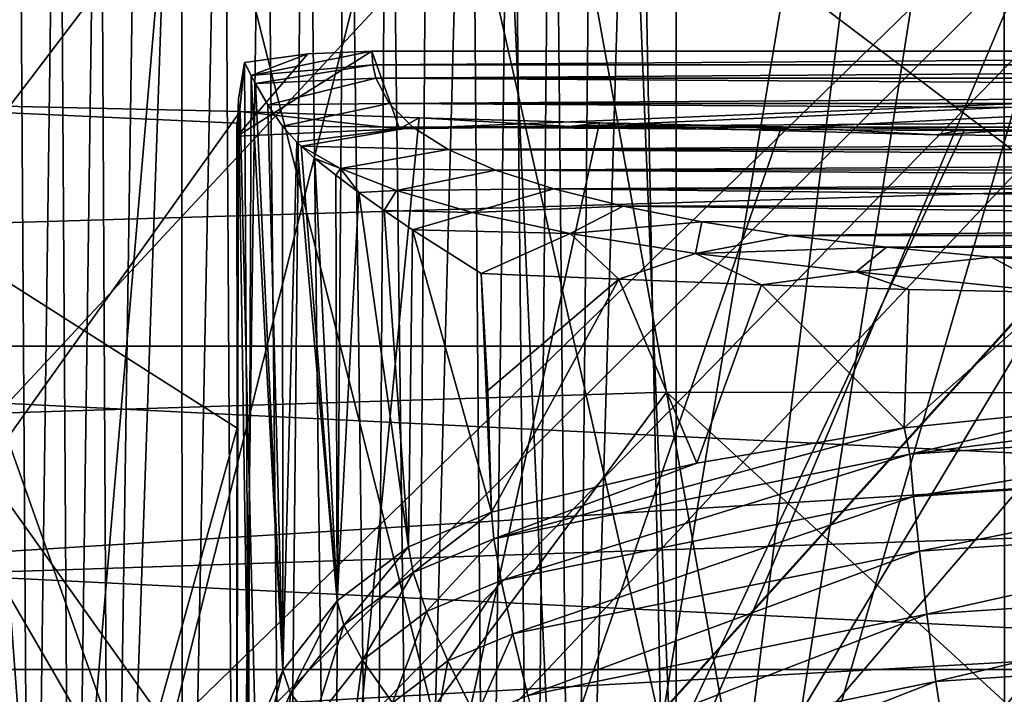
# Model space of a CAD drawing. Header units: metres. Extents: x -150 to 310, y -128 to 84.
# Tile 386 of 465: x 248.503 to 249.624, y 28.243 to 29.012. Entities that reach past the tile are written whole.
import ezdxf

# ---------------------------------------------------------------- set-up
doc = ezdxf.new("R2010")
doc.units = ezdxf.units.M
doc.layers.add('solid_26009703_SW0001_01', color=7, linetype='CONTINUOUS')

msp = doc.modelspace()

# ---------------------------------------------------------------- linework, layer by layer
at = {"layer": 'solid_26009703_SW0001_01'}
for points in [[(253.23819, 32.592106, 148.133163), (240.943726, 26.914448, 172.151337), (240.872131, 29.251188, 162.266235)], [(253.23819, 32.592106, 148.133163), (241.182755, 26.979494, 171.876175), (240.943726, 26.914448, 172.151337)], [(253.23819, 32.592106, 148.133163), (241.468613, 27.033003, 171.649811), (241.182755, 26.979494, 171.876175)], [(253.23819, 32.592106, 148.133163), (241.791901, 27.07361, 171.478043), (241.468613, 27.033003, 171.649811)], [(253.23819, 32.592106, 148.133163), (242.144608, 27.099974, 171.366516), (241.791901, 27.07361, 171.478043)], [(253.23819, 32.592106, 148.133163), (242.509903, 27.110838, 171.320557), (242.144608, 27.099974, 171.366516)], [(253.23819, 32.592106, 148.133163), (242.877884, 27.106201, 171.340164), (242.509903, 27.110838, 171.320557)], [(253.23819, 32.592106, 148.133163), (243.237457, 27.085897, 171.426056), (242.877884, 27.106201, 171.340164)], [(253.23819, 32.592106, 148.133163), (253.101547, 32.513977, 148.463669), (243.237457, 27.085897, 171.426056)], [(253.101547, 32.513977, 148.463669), (243.572433, 27.050976, 171.573792), (243.237457, 27.085897, 171.426056)], [(253.101547, 32.513977, 148.463669), (243.874969, 27.002449, 171.779068), (243.572433, 27.050976, 171.573792)], [(253.101547, 32.513977, 148.463669), (244.134048, 26.941683, 172.036133), (243.874969, 27.002449, 171.779068)], [(253.101547, 32.513977, 148.463669), (244.338303, 26.871798, 172.331772), (244.134048, 26.941683, 172.036133)], [(253.101547, 32.513977, 148.463669), (244.485703, 26.793299, 172.663834), (244.338303, 26.871798, 172.331772)], [(253.101547, 32.513977, 148.463669), (244.567017, 26.709862, 173.0168), (244.485703, 26.793299, 172.663834)], [(253.101547, 32.513977, 148.463669), (244.580338, 26.625704, 173.372818), (244.567017, 26.709862, 173.0168)], [(253.101547, 32.513977, 148.463669), (244.651932, 24.288963, 183.257919), (244.580338, 26.625704, 173.372818)], [(253.101547, 32.513977, 148.463669), (244.890961, 24.354012, 182.982758), (244.651932, 24.288963, 183.257919)], [(253.101547, 32.513977, 148.463669), (245.176819, 24.40752, 182.756393), (244.890961, 24.354012, 182.982758)], [(253.101547, 32.513977, 148.463669), (245.500107, 24.448126, 182.584625), (245.176819, 24.40752, 182.756393)], [(253.101547, 32.513977, 148.463669), (245.852814, 24.474489, 182.473083), (245.500107, 24.448126, 182.584625)], [(253.101547, 32.513977, 148.463669), (253.02832, 32.430145, 148.818314), (245.852814, 24.474489, 182.473083)], [(253.02832, 32.430145, 148.818314), (246.218109, 24.485353, 182.427124), (245.852814, 24.474489, 182.473083)], [(253.02832, 32.430145, 148.818314), (246.58609, 24.480717, 182.446747), (246.218109, 24.485353, 182.427124)], [(253.02832, 32.430145, 148.818314), (246.945663, 24.460415, 182.532639), (246.58609, 24.480717, 182.446747)], [(253.02832, 32.430145, 148.818314), (247.28064, 24.425491, 182.680374), (246.945663, 24.460415, 182.532639)], [(253.02832, 32.430145, 148.818314), (247.583176, 24.376965, 182.885651), (247.28064, 24.425491, 182.680374)], [(253.02832, 32.430145, 148.818314), (247.842255, 24.3162, 183.1427), (247.583176, 24.376965, 182.885651)], [(253.02832, 32.430145, 148.818314), (248.046509, 24.246315, 183.438339), (247.842255, 24.3162, 183.1427)], [(253.02832, 32.430145, 148.818314), (248.193909, 24.167816, 183.770416), (248.046509, 24.246315, 183.438339)], [(253.02832, 32.430145, 148.818314), (248.275223, 24.084379, 184.123383), (248.193909, 24.167816, 183.770416)], [(253.02832, 32.430145, 148.818314), (248.288528, 24.000219, 184.479385), (248.275223, 24.084379, 184.123383)], [(253.02832, 32.430145, 148.818314), (251.773987, 29.684669, 160.43248), (248.288528, 24.000219, 184.479385)], [(249.25, 28.130104, 119.619255), (249.25, 31.695211, 120.61734), (248.44809, 31.68091, 120.668427)], [(250.75, 31.695211, 120.61734), (249.25, 31.695211, 120.61734), (249.25, 28.130104, 119.619255)], [(250.75, 28.130117, 119.619263), (250.75, 31.695211, 120.61734), (249.25, 28.130104, 119.619255)], [(248.486908, 28.168924, 119.679886), (249.25, 28.130104, 119.619255), (248.44809, 31.68091, 120.668427)], [(248.242844, 28.586845, 20), (247.318604, 31.225836, 20), (248.651047, 30.981615, 20)], [(248.242844, 28.586845, 20), (248.651047, 30.981615, 20), (250, 30.900305, 20)], [(248.242844, 28.586845, 20), (250, 30.900305, 20), (250.000412, 28.500105, 20)], [(248.541702, 27.675505, 130.857605), (247.839844, 27.735662, 130.644485), (248.352081, 30.198149, 131.560623)], [(248.541702, 27.675505, 130.857605), (248.352081, 30.198149, 131.560623), (248.75499, 30.17148, 131.655884)], [(248.541702, 27.675505, 130.857605), (248.75499, 30.17148, 131.655884), (249.163727, 30.152292, 131.724426)], [(249.26535, 27.639042, 130.986755), (248.541702, 27.675505, 130.857605), (249.163727, 30.152292, 131.724426)], [(249.26535, 27.639042, 130.986755), (249.163727, 30.152292, 131.724426), (249.57637, 30.140676, 131.765915)], [(249.26535, 27.639042, 130.986755), (249.57637, 30.140676, 131.765915), (249.990982, 30.136688, 131.780151)], [(249.26535, 27.639042, 130.986755), (249.990982, 30.136688, 131.780151), (250, 27.626698, 131.029999)], [(248.549118, 29.903883, 132.611725), (248.078293, 29.935015, 132.500519), (248.275085, 27.64315, 131.957321)], [(248.549118, 29.903883, 132.611725), (248.275085, 27.64315, 131.957321), (249.131256, 27.594608, 132.108749)], [(249.026733, 29.881506, 132.69165), (248.549118, 29.903883, 132.611725), (249.131256, 27.594608, 132.108749)], [(249.508911, 29.86799, 132.739944), (249.026733, 29.881506, 132.69165), (249.131256, 27.594608, 132.108749)], [(249.508911, 29.86799, 132.739944), (249.131256, 27.594608, 132.108749), (250, 27.578178, 132.159393)], [(249.993393, 29.863396, 132.756348), (249.508911, 29.86799, 132.739944), (250, 27.578178, 132.159393)], [(248.51535, 27.34343, 117.867134), (248.467224, 27.346127, 117.872902), (248.5, 29.696566, 118.48317)], [(248.546799, 29.697788, 118.478806), (248.51535, 27.34343, 117.867134), (248.5, 29.696566, 118.48317)], [(248.546799, 29.697788, 118.478806), (248.561432, 27.340919, 117.861938), (248.51535, 27.34343, 117.867134)], [(248.546799, 29.697788, 118.478806), (248.593613, 29.698933, 118.474716), (248.561432, 27.340919, 117.861938)], [(248.593613, 29.698933, 118.474716), (248.60556, 27.338579, 117.857246), (248.561432, 27.340919, 117.861938)], [(248.593613, 29.698933, 118.474716), (248.640442, 29.699999, 118.470909), (248.60556, 27.338579, 117.857246)], [(248.687286, 29.700985, 118.467384), (248.687683, 27.334393, 117.849281), (248.60556, 27.338579, 117.857246)], [(248.640442, 29.699999, 118.470909), (248.687286, 29.700985, 118.467384), (248.60556, 27.338579, 117.857246)], [(248.687286, 29.700985, 118.467384), (248.734146, 29.701895, 118.464134), (248.687683, 27.334393, 117.849281)], [(248.734146, 29.701895, 118.464134), (248.748352, 27.331442, 117.844032), (248.687683, 27.334393, 117.849281)], [(248.734146, 29.701895, 118.464134), (248.781021, 29.702726, 118.461166), (248.748352, 27.331442, 117.844032)], [(248.781021, 29.702726, 118.461166), (248.804504, 27.328815, 117.839653), (248.748352, 27.331442, 117.844032)], [(248.781021, 29.702726, 118.461166), (248.827927, 29.703478, 118.458481), (248.804504, 27.328815, 117.839653)], [(248.827927, 29.703478, 118.458481), (248.856964, 27.326454, 117.835983), (248.804504, 27.328815, 117.839653)], [(248.827927, 29.703478, 118.458481), (248.874847, 29.704153, 118.45607), (248.856964, 27.326454, 117.835983)], [(248.874847, 29.704153, 118.45607), (248.905975, 27.324327, 117.832909), (248.856964, 27.326454, 117.835983)], [(248.874847, 29.704153, 118.45607), (248.921768, 29.70475, 118.453941), (248.905975, 27.324327, 117.832909)], [(248.921768, 29.70475, 118.453941), (248.951752, 27.322411, 117.83036), (248.905975, 27.324327, 117.832909)], [(248.921768, 29.70475, 118.453941), (248.968674, 29.705267, 118.452087), (248.951752, 27.322411, 117.83036)], [(249.015579, 29.705708, 118.450516), (249.034515, 27.319117, 117.826515), (248.951752, 27.322411, 117.83036)], [(248.968674, 29.705267, 118.452087), (249.015579, 29.705708, 118.450516), (248.951752, 27.322411, 117.83036)], [(249.015579, 29.705708, 118.450516), (249.062469, 29.706068, 118.449226), (249.034515, 27.319117, 117.826515)], [(249.062469, 29.706068, 118.449226), (249.086105, 27.317171, 117.824631), (249.034515, 27.319117, 117.826515)], [(249.062469, 29.706068, 118.449226), (249.10936, 29.706352, 118.448212), (249.086105, 27.317171, 117.824631)], [(249.10936, 29.706352, 118.448212), (249.133057, 27.315475, 117.823242), (249.086105, 27.317171, 117.824631)], [(249.10936, 29.706352, 118.448212), (249.156235, 29.706556, 118.447479), (249.133057, 27.315475, 117.823242)], [(249.20311, 29.706684, 118.447029), (249.249985, 27.311558, 117.821198), (249.133057, 27.315475, 117.823242)], [(249.156235, 29.706556, 118.447479), (249.20311, 29.706684, 118.447029), (249.133057, 27.315475, 117.823242)], [(249.20311, 29.706684, 118.447029), (249.249985, 29.706732, 118.446854), (249.249985, 27.311558, 117.821198)], [(249.623291, 29.706772, 118.446716), (249.249985, 27.311558, 117.821198), (249.249985, 29.706732, 118.446854)], [(249.623978, 27.302122, 117.818558), (249.249985, 27.311558, 117.821198), (249.623291, 29.706772, 118.446716)], [(249.623978, 27.302122, 117.818558), (249.623291, 29.706772, 118.446716), (250, 29.706776, 118.446701)], [(251.773987, 29.684669, 160.43248), (250.519638, 26.939196, 172.046646), (248.288528, 24.000219, 184.479385)], [(248.478149, 28.563522, 246.942032), (249.118942, 29.251724, 245.349243), (248.238022, 29.224737, 245.399231)], [(248.478149, 28.563522, 246.942032), (249.239014, 28.587318, 246.898239), (249.118942, 29.251724, 245.349243)], [(249.999985, 28.890194, 246.202286), (249.999969, 29.2509, 245.355652), (249.118942, 29.251724, 245.349243)], [(249.999985, 28.586458, 246.903641), (249.999985, 28.890194, 246.202286), (249.118942, 29.251724, 245.349243)], [(249.239014, 28.587318, 246.898239), (249.999985, 28.586458, 246.903641), (249.118942, 29.251724, 245.349243)], [(257.40509, 29.04759, 112.702309), (242.594894, 29.04759, 112.702309), (243.786163, 28.640013, 112.30024)], [(257.40509, 29.04759, 112.702309), (243.786163, 28.640013, 112.30024), (256.213837, 28.640013, 112.30024)], [(248.903564, 28.975922, 141.455795), (248.750122, 28.87915, 141.428696), (248.83078, 28.972673, 141.45488)], [(248.93486, 28.887287, 141.430969), (248.750122, 28.87915, 141.428696), (248.903564, 28.975922, 141.455795)], [(248.83078, 28.972673, 141.45488), (248.750122, 28.87915, 141.428696), (248.758575, 28.962973, 141.452164)], [(248.83078, 28.972673, 141.45488), (248.758575, 28.962973, 141.452164), (248.766281, 28.948111, 141.622284)], [(248.903564, 28.975922, 141.455795), (248.83078, 28.972673, 141.45488), (248.766281, 28.948111, 141.622284)], [(248.904556, 28.960377, 141.621185), (248.903564, 28.975922, 141.455795), (248.766281, 28.948111, 141.622284)], [(251.096436, 28.975924, 141.455795), (248.903564, 28.975922, 141.455795), (248.904556, 28.960377, 141.621185)], [(251.096436, 28.975924, 141.455795), (248.93486, 28.887287, 141.430969), (248.903564, 28.975922, 141.455795)], [(251.095535, 28.960375, 141.621216), (251.096436, 28.975924, 141.455795), (248.904556, 28.960377, 141.621185)], [(251.096436, 28.975924, 141.455795), (249.129166, 28.890249, 141.431808), (248.93486, 28.887287, 141.430969)], [(251.096436, 28.975924, 141.455795), (249.333191, 28.88628, 141.430695), (249.129166, 28.890249, 141.431808)], [(251.096436, 28.975924, 141.455795), (249.546509, 28.88065, 141.429123), (249.333191, 28.88628, 141.430695)], [(251.096436, 28.975924, 141.455795), (249.768753, 28.87863, 141.428558), (249.546509, 28.88065, 141.429123)], [(248.758575, 28.962973, 141.452164), (248.750122, 28.87915, 141.428696), (248.751892, 28.921291, 141.440491)], [(248.763184, 28.178659, 144.555725), (248.758575, 28.962973, 141.452164), (248.751892, 28.921291, 141.440491)], [(248.763184, 28.178659, 144.555725), (248.766281, 28.948111, 141.622284), (248.758575, 28.962973, 141.452164)], [(248.904556, 28.960377, 141.621185), (248.766281, 28.948111, 141.622284), (248.771072, 28.939072, 141.72374)], [(248.908234, 28.945267, 141.781967), (248.904556, 28.960377, 141.621185), (248.771072, 28.939072, 141.72374)], [(251.095535, 28.960375, 141.621216), (248.904556, 28.960377, 141.621185), (248.908234, 28.945267, 141.781967)], [(251.095535, 28.960375, 141.621216), (248.908234, 28.945267, 141.781967), (251.091888, 28.945276, 141.781876)], [(248.763184, 28.178659, 144.555725), (248.802094, 28.270615, 144.581573), (248.766281, 28.948111, 141.622284)], [(248.802094, 28.270615, 144.581573), (248.771072, 28.939072, 141.72374), (248.766281, 28.948111, 141.622284)], [(248.908234, 28.945267, 141.781967), (248.771072, 28.939072, 141.72374), (248.784943, 28.914934, 141.987503)], [(248.923447, 28.916344, 142.089737), (248.908234, 28.945267, 141.781967), (248.784943, 28.914934, 141.987503)], [(251.091888, 28.945276, 141.781876), (248.908234, 28.945267, 141.781967), (251.085495, 28.930626, 141.937775)], [(251.085495, 28.930626, 141.937775), (248.908234, 28.945267, 141.781967), (248.923447, 28.916344, 142.089737)], [(248.802094, 28.270615, 144.581573), (248.784943, 28.914934, 141.987503), (248.771072, 28.939072, 141.72374)], [(251.085495, 28.930626, 141.937775), (248.923447, 28.916344, 142.089737), (251.076508, 28.916422, 142.088898)], [(248.163269, 28.920275, 141.292465), (248.753708, 28.907356, 141.312546), (247.599228, 27.286566, 140.803955)], [(248.749786, 28.893711, 141.369293), (248.753708, 28.907356, 141.312546), (248.163269, 28.920275, 141.292465)], [(248.563446, 28.229717, 143.984833), (248.163269, 28.920275, 141.292465), (248.466782, 28.233351, 143.974411)], [(248.659897, 28.221991, 144.011902), (248.163269, 28.920275, 141.292465), (248.563446, 28.229717, 143.984833)], [(248.750153, 28.546656, 142.756729), (248.163269, 28.920275, 141.292465), (248.659897, 28.221991, 144.011902)], [(248.749786, 28.893711, 141.369293), (248.163269, 28.920275, 141.292465), (248.750153, 28.546656, 142.756729)], [(248.751892, 28.921291, 141.440491), (248.750122, 28.87915, 141.428696), (248.75, 28.080584, 144.528168)], [(248.763184, 28.178659, 144.555725), (248.751892, 28.921291, 141.440491), (248.75, 28.080584, 144.528168)], [(248.923447, 28.916344, 142.089737), (248.784943, 28.914934, 141.987503), (248.80188, 28.890593, 142.24379)], [(248.802094, 28.270615, 144.581573), (248.80188, 28.890593, 142.24379), (248.784943, 28.914934, 141.987503)], [(248.950287, 28.889189, 142.378662), (248.923447, 28.916344, 142.089737), (248.80188, 28.890593, 142.24379)], [(251.076508, 28.916422, 142.088898), (248.923447, 28.916344, 142.089737), (251.06488, 28.902666, 142.235275)], [(251.06488, 28.902666, 142.235275), (248.923447, 28.916344, 142.089737), (248.950287, 28.889189, 142.378662)], [(248.753708, 28.907356, 141.312546), (248.794785, 27.224852, 140.842819), (247.599228, 27.286566, 140.803955)], [(248.749786, 28.893711, 141.369293), (248.750122, 28.87915, 141.428696), (248.753708, 28.907356, 141.312546)], [(248.93486, 28.887287, 141.430969), (248.753708, 28.907356, 141.312546), (248.750122, 28.87915, 141.428696)], [(248.753708, 28.907356, 141.312546), (248.957535, 28.900026, 141.316559), (248.794785, 27.224852, 140.842819)], [(248.93486, 28.887287, 141.430969), (248.957535, 28.900026, 141.316559), (248.753708, 28.907356, 141.312546)], [(251.06488, 28.902666, 142.235275), (248.950287, 28.889189, 142.378662), (251.050018, 28.889357, 142.376877)], [(248.749786, 28.893711, 141.369293), (248.750153, 28.546656, 142.756729), (248.750122, 28.87915, 141.428696)], [(248.957535, 28.900026, 141.316559), (249.162918, 28.894115, 141.319931), (248.794785, 27.224852, 140.842819)], [(249.162918, 28.894115, 141.319931), (249.369858, 28.889668, 141.322632), (248.794785, 27.224852, 140.842819)], [(249.369858, 28.889668, 141.322632), (249.578369, 28.886566, 141.324615), (248.794785, 27.224852, 140.842819)], [(248.802094, 28.270615, 144.581573), (248.818298, 28.87219, 142.432098), (248.80188, 28.890593, 142.24379)], [(248.950287, 28.889189, 142.378662), (248.80188, 28.890593, 142.24379), (248.818298, 28.87219, 142.432098)], [(248.950287, 28.889189, 142.378662), (248.818298, 28.87219, 142.432098), (248.823059, 28.867548, 142.478882)], [(248.990494, 28.863871, 142.648056), (248.950287, 28.889189, 142.378662), (248.823059, 28.867548, 142.478882)], [(249.129166, 28.890249, 141.431808), (248.957535, 28.900026, 141.316559), (248.93486, 28.887287, 141.430969)], [(251.050018, 28.889357, 142.376877), (248.950287, 28.889189, 142.378662), (251.031631, 28.87649, 142.513794)], [(251.031631, 28.87649, 142.513794), (248.950287, 28.889189, 142.378662), (248.990494, 28.863871, 142.648056)], [(249.129166, 28.890249, 141.431808), (249.162918, 28.894115, 141.319931), (248.957535, 28.900026, 141.316559)], [(249.333191, 28.88628, 141.430695), (249.162918, 28.894115, 141.319931), (249.129166, 28.890249, 141.431808)], [(249.333191, 28.88628, 141.430695), (249.369858, 28.889668, 141.322632), (249.162918, 28.894115, 141.319931)], [(249.546509, 28.88065, 141.429123), (249.369858, 28.889668, 141.322632), (249.333191, 28.88628, 141.430695)], [(249.546509, 28.88065, 141.429123), (249.578369, 28.886566, 141.324615), (249.369858, 28.889668, 141.322632)], [(248.750122, 28.87915, 141.428696), (248.750061, 28.210516, 144.054443), (248.75, 28.080584, 144.528168)], [(248.750122, 28.87915, 141.428696), (248.750153, 28.546656, 142.756729), (248.750061, 28.210516, 144.054443)], [(249.578369, 28.886566, 141.324615), (249.788437, 28.884689, 141.325821), (248.794785, 27.224852, 140.842819)], [(249.788437, 28.884689, 141.325821), (249.998291, 27.204441, 140.856003), (248.794785, 27.224852, 140.842819)], [(249.768753, 28.87863, 141.428558), (249.578369, 28.886566, 141.324615), (249.546509, 28.88065, 141.429123)], [(249.768753, 28.87863, 141.428558), (249.788437, 28.884689, 141.325821), (249.578369, 28.886566, 141.324615)], [(248.802094, 28.270615, 144.581573), (248.864136, 28.349932, 144.603882), (248.818298, 28.87219, 142.432098)], [(248.864136, 28.349932, 144.603882), (248.823059, 28.867548, 142.478882), (248.818298, 28.87219, 142.432098)], [(248.864136, 28.349932, 144.603882), (248.838715, 28.853592, 142.617188), (248.823059, 28.867548, 142.478882)], [(248.867874, 28.842165, 142.748337), (248.823059, 28.867548, 142.478882), (248.838715, 28.853592, 142.617188)], [(248.990494, 28.863871, 142.648056), (248.823059, 28.867548, 142.478882), (248.867874, 28.842165, 142.748337)], [(251.031631, 28.87649, 142.513794), (248.990494, 28.863871, 142.648056), (251.009903, 28.864065, 142.645996)], [(249.044296, 28.84045, 142.897278), (248.990494, 28.863871, 142.648056), (248.867874, 28.842165, 142.748337)], [(251.009903, 28.864065, 142.645996), (248.990494, 28.863871, 142.648056), (250.984848, 28.852102, 142.773285)], [(250.984848, 28.852102, 142.773285), (248.990494, 28.863871, 142.648056), (249.044296, 28.84045, 142.897278)], [(248.864136, 28.349932, 144.603882), (248.862488, 28.834618, 142.797913), (248.838715, 28.853592, 142.617188)], [(248.867874, 28.842165, 142.748337), (248.838715, 28.853592, 142.617188), (248.862488, 28.834618, 142.797913)], [(250.984848, 28.852102, 142.773285), (249.044296, 28.84045, 142.897278), (250.95639, 28.840618, 142.895477)], [(248.867874, 28.842165, 142.748337), (248.862488, 28.834618, 142.797913), (248.888718, 28.814968, 142.973312)], [(248.864136, 28.349932, 144.603882), (248.888718, 28.814968, 142.973312), (248.862488, 28.834618, 142.797913)], [(248.931717, 28.817032, 143.015656), (248.867874, 28.842165, 142.748337), (248.888718, 28.814968, 142.973312)], [(249.044296, 28.84045, 142.897278), (248.867874, 28.842165, 142.748337), (248.931717, 28.817032, 143.015656)], [(249.110901, 28.818937, 143.12619), (249.044296, 28.84045, 142.897278), (248.931717, 28.817032, 143.015656)], [(250.95639, 28.840618, 142.895477), (249.044296, 28.84045, 142.897278), (250.924484, 28.829601, 143.012695)], [(250.924484, 28.829601, 143.012695), (249.044296, 28.84045, 142.897278), (249.110901, 28.818937, 143.12619)], [(250.924484, 28.829601, 143.012695), (249.110901, 28.818937, 143.12619), (250.88945, 28.819059, 143.124878)], [(248.864136, 28.349932, 144.603882), (248.945175, 28.411343, 144.621155), (248.888718, 28.814968, 142.973312)], [(248.931717, 28.817032, 143.015656), (248.888718, 28.814968, 142.973312), (248.91748, 28.794304, 143.14357)], [(248.945175, 28.411343, 144.621155), (248.91748, 28.794304, 143.14357), (248.888718, 28.814968, 142.973312)], [(249.017609, 28.79232, 143.278519), (248.931717, 28.817032, 143.015656), (248.91748, 28.794304, 143.14357)], [(249.110901, 28.818937, 143.12619), (248.931717, 28.817032, 143.015656), (249.017609, 28.79232, 143.278519)], [(249.18956, 28.799343, 143.334671), (249.110901, 28.818937, 143.12619), (249.017609, 28.79232, 143.278519)], [(250.88945, 28.819059, 143.124878), (249.110901, 28.818937, 143.12619), (250.810471, 28.7994, 143.334061)], [(250.810471, 28.7994, 143.334061), (249.110901, 28.818937, 143.12619), (249.18956, 28.799343, 143.334671)], [(249.18956, 28.799343, 143.334671), (249.017609, 28.79232, 143.278519), (249.129211, 28.768312, 143.533875)], [(249.279266, 28.781662, 143.522797), (249.18956, 28.799343, 143.334671), (249.129211, 28.768312, 143.533875)], [(250.810471, 28.7994, 143.334061), (249.18956, 28.799343, 143.334671), (250.720291, 28.781694, 143.522461)], [(250.720291, 28.781694, 143.522461), (249.18956, 28.799343, 143.334671), (249.279266, 28.781662, 143.522797)], [(248.945175, 28.411343, 144.621155), (248.94989, 28.77231, 143.309601), (248.91748, 28.794304, 143.14357)], [(249.017609, 28.79232, 143.278519), (248.91748, 28.794304, 143.14357), (248.94989, 28.77231, 143.309601)], [(249.129211, 28.768312, 143.533875), (249.017609, 28.79232, 143.278519), (248.94989, 28.77231, 143.309601)], [(249.279266, 28.781662, 143.522797), (249.129211, 28.768312, 143.533875), (249.271881, 28.745466, 143.776886)], [(249.379471, 28.766014, 143.689285), (249.279266, 28.781662, 143.522797), (249.271881, 28.745466, 143.776886)], [(250.720291, 28.781694, 143.522461), (249.279266, 28.781662, 143.522797), (249.379471, 28.766014, 143.689285)], [(250.720291, 28.781694, 143.522461), (249.379471, 28.766014, 143.689285), (250.619827, 28.76598, 143.689667)], [(248.945175, 28.411343, 144.621155), (249.039703, 28.450727, 144.632233), (248.94989, 28.77231, 143.309601)], [(249.039703, 28.450727, 144.632233), (249.028152, 28.722589, 143.630066), (248.94989, 28.77231, 143.309601)], [(249.129211, 28.768312, 143.533875), (248.94989, 28.77231, 143.309601), (249.028152, 28.722589, 143.630066)], [(249.129211, 28.768312, 143.533875), (249.028152, 28.722589, 143.630066), (249.18457, 28.716167, 143.825043)], [(249.271881, 28.745466, 143.776886), (249.129211, 28.768312, 143.533875), (249.18457, 28.716167, 143.825043)], [(249.489609, 28.752529, 143.832779), (249.379471, 28.766014, 143.689285), (249.271881, 28.745466, 143.776886)], [(250.619827, 28.76598, 143.689667), (249.379471, 28.766014, 143.689285), (249.489609, 28.752529, 143.832779)], [(250.619827, 28.76598, 143.689667), (249.489609, 28.752529, 143.832779), (250.50943, 28.75243, 143.833847)], [(249.271881, 28.745466, 143.776886), (249.18457, 28.716167, 143.825043), (249.34729, 28.709614, 143.986923)], [(249.489609, 28.752529, 143.832779), (249.271881, 28.745466, 143.776886), (249.455109, 28.724655, 143.998215)], [(249.455109, 28.724655, 143.998215), (249.271881, 28.745466, 143.776886), (249.34729, 28.709614, 143.986923)], [(249.609085, 28.74135, 143.951721), (249.489609, 28.752529, 143.832779), (249.455109, 28.724655, 143.998215)], [(250.50943, 28.75243, 143.833847), (249.489609, 28.752529, 143.832779), (249.609085, 28.74135, 143.951721)], [(250.50943, 28.75243, 143.833847), (249.609085, 28.74135, 143.951721), (250.389862, 28.741295, 143.952316)], [(249.609085, 28.74135, 143.951721), (249.455109, 28.724655, 143.998215), (249.683823, 28.701033, 144.197128)], [(249.737427, 28.733038, 144.040192), (249.609085, 28.74135, 143.951721), (249.683823, 28.701033, 144.197128)], [(250.389862, 28.741295, 143.952316), (249.609085, 28.74135, 143.951721), (249.737427, 28.733038, 144.040192)], [(249.039703, 28.450727, 144.632233), (249.035431, 28.589474, 144.128784), (249.028152, 28.722589, 143.630066)], [(249.18457, 28.716167, 143.825043), (249.028152, 28.722589, 143.630066), (249.035431, 28.589474, 144.128784)], [(249.455109, 28.724655, 143.998215), (249.34729, 28.709614, 143.986923), (249.515091, 28.70446, 144.111542)], [(249.683823, 28.701033, 144.197128), (249.455109, 28.724655, 143.998215), (249.515091, 28.70446, 144.111542)], [(249.18457, 28.716167, 143.825043), (249.035431, 28.589474, 144.128784), (249.039703, 28.450727, 144.632233)], [(249.18457, 28.716167, 143.825043), (249.039703, 28.450727, 144.632233), (249.273438, 28.506762, 144.648682)], [(249.34729, 28.709614, 143.986923), (249.18457, 28.716167, 143.825043), (249.273438, 28.506762, 144.648682)], [(249.34729, 28.709614, 143.986923), (249.273438, 28.506762, 144.648682), (249.509659, 28.547033, 144.660507)], [(249.515091, 28.70446, 144.111542), (249.34729, 28.709614, 143.986923), (249.509659, 28.547033, 144.660507)], [(249.683823, 28.701033, 144.197128), (249.515091, 28.70446, 144.111542), (249.509659, 28.547033, 144.660507)], [(249.683823, 28.701033, 144.197128), (249.509659, 28.547033, 144.660507), (249.752045, 28.571882, 144.667786)], [(256.213837, 28.640013, 112.30024), (243.786163, 28.640013, 112.30024), (245.136719, 28.271753, 111.980774)], [(256.213837, 28.640013, 112.30024), (245.136719, 28.271753, 111.980774), (254.863281, 28.271753, 111.980774)], [(248.242844, 28.586845, 20), (250.000412, 28.500105, 20), (248.216812, 28.389421, 20.02235)], [(248.719193, 27.883053, 248.475952), (249.239014, 28.587318, 246.898239), (248.478149, 28.563522, 246.942032)], [(248.719193, 27.883053, 248.475952), (249.359543, 27.903467, 248.43866), (249.239014, 28.587318, 246.898239)], [(249.999985, 27.890547, 248.469696), (249.999985, 28.586458, 246.903641), (249.239014, 28.587318, 246.898239)], [(249.359543, 27.903467, 248.43866), (249.999985, 27.890547, 248.469696), (249.239014, 28.587318, 246.898239)], [(250.006485, 28.58041, 144.670303), (249.752045, 28.571882, 144.667786), (249.516083, 28.516769, 144.73233)], [(250.000397, 28.549314, 144.741791), (250.006485, 28.58041, 144.670303), (249.516083, 28.516769, 144.73233)], [(249.752045, 28.571882, 144.667786), (249.509659, 28.547033, 144.660507), (249.516083, 28.516769, 144.73233)], [(248.079041, 27.848991, 248.538086), (248.719193, 27.883053, 248.475952), (248.478149, 28.563522, 246.942032)], [(248.750153, 28.546656, 142.756729), (248.659897, 28.221991, 144.011902), (248.750061, 28.210516, 144.054443)], [(249.509659, 28.547033, 144.660507), (249.273438, 28.506762, 144.648682), (249.042542, 28.420271, 144.704254)], [(249.516083, 28.516769, 144.73233), (249.509659, 28.547033, 144.660507), (249.042542, 28.420271, 144.704254)], [(250.000397, 28.549314, 144.741791), (249.516083, 28.516769, 144.73233), (249.520294, 28.468601, 144.793579)], [(250.000412, 28.500841, 144.802856), (250.000397, 28.549314, 144.741791), (249.520294, 28.468601, 144.793579)], [(249.516083, 28.516769, 144.73233), (249.042542, 28.420271, 144.704254), (249.050827, 28.373005, 144.766052)], [(249.520294, 28.468601, 144.793579), (249.516083, 28.516769, 144.73233), (249.050827, 28.373005, 144.766052)], [(250.000412, 28.500105, 20), (250.00032, 28.300674, 20.02235), (248.216812, 28.389421, 20.02235)], [(249.273438, 28.506762, 144.648682), (249.039703, 28.450727, 144.632233), (249.042542, 28.420271, 144.704254)], [(250.000412, 28.500841, 144.802856), (249.520294, 28.468601, 144.793579), (249.526947, 28.40646, 144.840302)], [(250.000412, 28.438267, 144.849365), (250.000412, 28.500841, 144.802856), (249.526947, 28.40646, 144.840302)], [(249.520294, 28.468601, 144.793579), (249.050827, 28.373005, 144.766052), (249.06398, 28.312141, 144.813431)], [(249.526947, 28.40646, 144.840302), (249.520294, 28.468601, 144.793579), (249.06398, 28.312141, 144.813431)], [(248.950455, 28.381908, 144.693466), (249.039703, 28.450727, 144.632233), (248.945175, 28.411343, 144.621155)], [(249.042542, 28.420271, 144.704254), (249.039703, 28.450727, 144.632233), (248.950455, 28.381908, 144.693466)], [(250.000412, 28.438267, 144.849365), (249.526947, 28.40646, 144.840302), (249.535599, 28.334549, 144.869354)], [(250.000427, 28.365822, 144.878189), (250.000412, 28.438267, 144.849365), (249.535599, 28.334549, 144.869354)], [(249.042542, 28.420271, 144.704254), (248.950455, 28.381908, 144.693466), (248.96582, 28.337599, 144.756119)], [(249.050827, 28.373005, 144.766052), (249.042542, 28.420271, 144.704254), (248.96582, 28.337599, 144.756119)], [(248.87149, 28.322086, 144.676666), (248.945175, 28.411343, 144.621155), (248.864136, 28.349932, 144.603882)], [(248.950455, 28.381908, 144.693466), (248.945175, 28.411343, 144.621155), (248.87149, 28.322086, 144.676666)], [(249.526947, 28.40646, 144.840302), (249.06398, 28.312141, 144.813431), (249.0811, 28.241823, 144.843185)], [(249.535599, 28.334549, 144.869354), (249.526947, 28.40646, 144.840302), (249.0811, 28.241823, 144.843185)], [(248.216812, 28.389421, 20.02235), (250.00032, 28.300674, 20.02235), (248.197968, 28.199745, 20.088861)], [(248.950455, 28.381908, 144.693466), (248.87149, 28.322086, 144.676666), (248.892929, 28.282387, 144.740616)], [(248.96582, 28.337599, 144.756119), (248.950455, 28.381908, 144.693466), (248.892929, 28.282387, 144.740616)], [(249.050827, 28.373005, 144.766052), (248.96582, 28.337599, 144.756119), (248.990234, 28.281429, 144.804825)], [(249.06398, 28.312141, 144.813431), (249.050827, 28.373005, 144.766052), (248.990234, 28.281429, 144.804825)], [(250.000427, 28.365822, 144.878189), (249.535599, 28.334549, 144.869354), (249.54567, 28.257738, 144.878754)], [(250.000427, 28.288397, 144.88736), (250.000427, 28.365822, 144.878189), (249.54567, 28.257738, 144.878754)], [(248.81102, 28.244816, 144.654938), (248.864136, 28.349932, 144.603882), (248.802094, 28.270615, 144.581573)], [(248.87149, 28.322086, 144.676666), (248.864136, 28.349932, 144.603882), (248.81102, 28.244816, 144.654938)], [(248.96582, 28.337599, 144.756119), (248.892929, 28.282387, 144.740616), (248.927002, 28.233538, 144.791382)], [(248.990234, 28.281429, 144.804825), (248.96582, 28.337599, 144.756119), (248.927002, 28.233538, 144.791382)], [(249.535599, 28.334549, 144.869354), (249.0811, 28.241823, 144.843185), (249.101044, 28.166832, 144.853256)], [(249.54567, 28.257738, 144.878754), (249.535599, 28.334549, 144.869354), (249.101044, 28.166832, 144.853256)], [(248.87149, 28.322086, 144.676666), (248.81102, 28.244816, 144.654938), (248.837112, 28.211067, 144.720581)], [(248.892929, 28.282387, 144.740616), (248.87149, 28.322086, 144.676666), (248.837112, 28.211067, 144.720581)], [(249.06398, 28.312141, 144.813431), (248.990234, 28.281429, 144.804825), (249.022049, 28.217222, 144.836288)], [(249.0811, 28.241823, 144.843185), (249.06398, 28.312141, 144.813431), (249.022049, 28.217222, 144.836288)], [(250.00032, 28.300674, 20.02235), (250.000351, 28.110064, 20.088861), (248.197968, 28.199745, 20.088861)], [(250.000427, 28.288397, 144.88736), (249.54567, 28.257738, 144.878754), (249.557266, 28.181293, 144.867905)], [(250.000565, 28.211168, 144.876266), (250.000427, 28.288397, 144.88736), (249.557266, 28.181293, 144.867905)], [(248.892929, 28.282387, 144.740616), (248.837112, 28.211067, 144.720581), (248.878586, 28.171671, 144.774033)], [(248.927002, 28.233538, 144.791382), (248.892929, 28.282387, 144.740616), (248.878586, 28.171671, 144.774033)], [(248.990234, 28.281429, 144.804825), (248.927002, 28.233538, 144.791382), (248.97139, 28.178864, 144.825531)], [(249.022049, 28.217222, 144.836288), (248.990234, 28.281429, 144.804825), (248.97139, 28.178864, 144.825531)], [(254.863281, 28.271753, 111.980774), (245.136719, 28.271753, 111.980774), (246.649155, 27.96682, 111.74324)], [(254.863281, 28.271753, 111.980774), (246.649155, 27.96682, 111.74324), (253.350845, 27.96682, 111.74324)], [(248.773102, 28.15522, 144.629776), (248.802094, 28.270615, 144.581573), (248.763184, 28.178659, 144.555725)], [(248.81102, 28.244816, 144.654938), (248.802094, 28.270615, 144.581573), (248.773102, 28.15522, 144.629776)], [(249.54567, 28.257738, 144.878754), (249.101044, 28.166832, 144.853256), (249.122421, 28.09227, 144.842972)], [(249.557266, 28.181293, 144.867905), (249.54567, 28.257738, 144.878754), (249.122421, 28.09227, 144.842972)], [(248.81102, 28.244816, 144.654938), (248.773102, 28.15522, 144.629776), (248.802094, 28.128366, 144.697372)], [(248.837112, 28.211067, 144.720581), (248.81102, 28.244816, 144.654938), (248.802094, 28.128366, 144.697372)]]:
    msp.add_3dface(points, dxfattribs=at)

doc.saveas('drawing.dxf')
